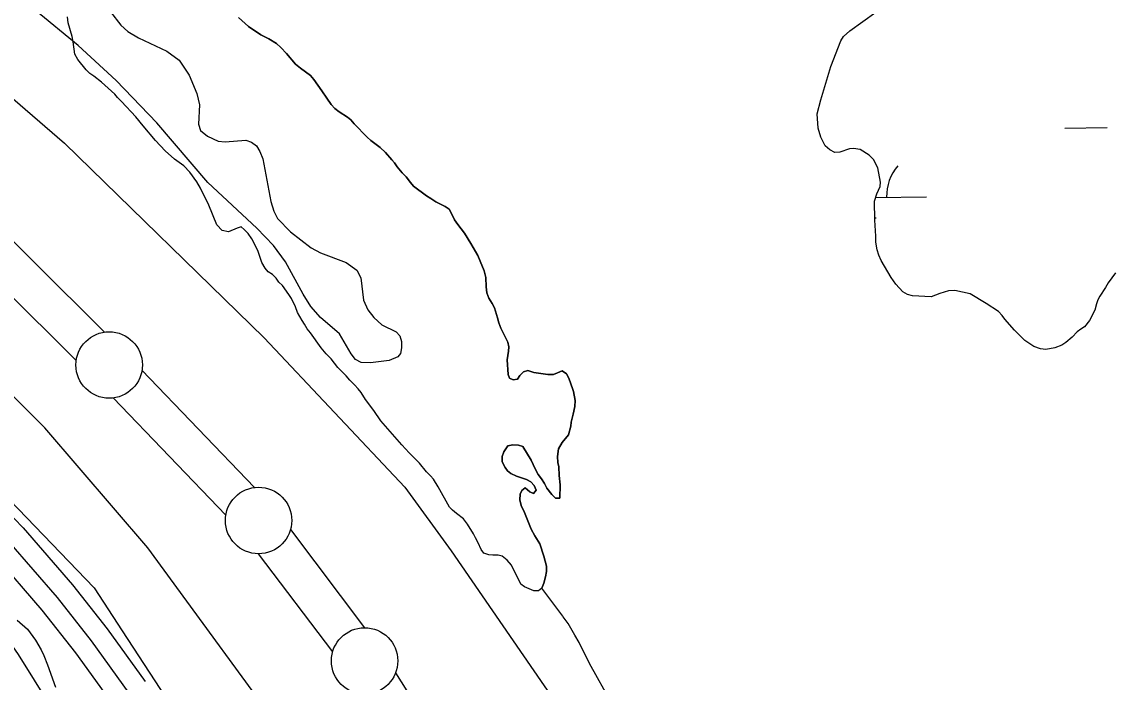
# Model space of a CAD drawing. Extents: x 3146026 to 3183936, y 897894 to 923344.
# Drawn here: x 3172756 to 3173575, y 905069 to 905566 of the extents above; entities that cross this region are included whole.
import ezdxf

# ---------------------------------------------------------------- set-up
doc = ezdxf.new("R2010")
doc.units = 0
for name, color, linetype in [('V-LEVE-TOET', 7, 'Continuous'), ('V-ROAD-CNTR', 7, 'Continuous'), ('V-SITE-VEGE', 7, 'Continuous'), ('V-SURV-LINE', 7, 'Continuous'), ('V-TOPO-SHOR', 7, 'Continuous'), ('V-WETL-SWMP', 7, 'Continuous')]:
    doc.layers.add(name, color=color, linetype=linetype)

msp = doc.modelspace()

# ---------------------------------------------------------------- linework, layer by layer
at = {"layer": 'V-LEVE-TOET'}
for points in [[(3172529.34, 905786.37), (3172531.25, 905781.52), (3172531.38, 905768.55), (3172528.9, 905753.19), (3172526.19, 905732.05), (3172532.88, 905716.05), (3172545.56, 905698.22), (3172564.61, 905678.75), (3172610.03, 905628.61), (3172788.18, 905474.55), (3172938.44, 905328.02), (3173044.39, 905215.47), (3173079.44, 905167.58), (3173157.05, 905054.59), (3173211.71, 904943.13), (3173306.58, 904778.15), (3173401.36, 904667.06), (3173480.52, 904547.48), (3173582.49, 904366.5)], [(3173393.86, 904268.14), (3173391.51, 904277.33), (3173381.48, 904302.73), (3173333.85, 904388.21), (3173230.46, 904565.01), (3173129.1, 904747.18), (3173057.93, 904869.12), (3172963.75, 905015.73), (3172850.86, 905169.63), (3172773.33, 905260.07), (3172706.84, 905326.1), (3172578.77, 905443.56), (3172441.76, 905567.86)]]:
    msp.add_lwpolyline(points, dxfattribs=at)
at = {"layer": 'V-ROAD-CNTR'}
for points in [[(3171485.13, 906491.01), (3171511.5, 906466.07), (3171767.19, 906202.38), (3172729.84, 905212.96), (3172757.07, 905184.74), (3172794.31, 905141.98), (3172820.43, 905108.81), (3172848.93, 905069.16)], [(3171474.82, 906480.11), (3171500.96, 906455.4), (3171756.43, 906191.93), (3172719.07, 905202.52), (3172746.01, 905174.6), (3172782.75, 905132.41), (3172808.44, 905099.78), (3172836.75, 905060.4)], [(3171464.52, 906469.21), (3171490.42, 906444.72), (3171745.67, 906181.48), (3172708.29, 905192.08), (3172734.95, 905164.46), (3172771.2, 905122.84), (3172796.46, 905090.76), (3172824.57, 905051.65)]]:
    msp.add_lwpolyline(points, dxfattribs=at)
at = {"layer": 'V-SITE-VEGE'}
for p, q in [((3172798.46, 905547.95), (3172766.26, 905574.61)), ((3172822.79, 905573.53), (3172830.54, 905563.38)), ((3172830.54, 905563.38), (3172836.01, 905558.61)), ((3172926.83, 905562.24), (3172919.29, 905569.06)), ((3172836.01, 905558.61), (3172844, 905553.87)), ((3172935.98, 905556), (3172926.83, 905562.24)), ((3172942.15, 905553.17), (3172935.98, 905556)), ((3172827.05, 905521.58), (3172798.46, 905547.95)), ((3172844, 905553.87), (3172865.17, 905543.86)), ((3172947.72, 905549.55), (3172942.15, 905553.17)), ((3172951.09, 905546.53), (3172947.72, 905549.55)), ((3172955.46, 905541.92), (3172951.09, 905546.53)), ((3172865.17, 905543.86), (3172874.5, 905536.95)), ((3172962.2, 905534.1), (3172955.46, 905541.92)), ((3172874.5, 905536.95), (3172882.12, 905525.7)), ((3172965.98, 905531.08), (3172962.2, 905534.1)), ((3172973.53, 905525.45), (3172965.98, 905531.08)), ((3172857.69, 905489.92), (3172827.05, 905521.58)), ((3172882.12, 905525.7), (3172887.9, 905511.86)), ((3172975.91, 905522.45), (3172973.53, 905525.45)), ((3172982.05, 905514.03), (3172975.91, 905522.45)), ((3172985.61, 905508.42), (3172982.05, 905514.03)), ((3172887.9, 905511.86), (3172889.77, 905503.31)), ((3172988.97, 905503.62), (3172985.61, 905508.42)), ((3172889.77, 905503.31), (3172889.06, 905488.81)), ((3172991.75, 905500.61), (3172988.97, 905503.62)), ((3172995.13, 905497.99), (3172991.75, 905500.61)), ((3173001.29, 905493.97), (3172995.13, 905497.99)), ((3172896.14, 905444.76), (3172857.69, 905489.92)), ((3172889.06, 905488.81), (3172890.68, 905484.16)), ((3173003.88, 905491.96), (3173001.29, 905493.97)), ((3173006.25, 905489.15), (3173003.88, 905491.96)), ((3173016.18, 905478.92), (3173006.25, 905489.15)), ((3172890.68, 905484.16), (3172895.81, 905479.77)), ((3172895.81, 905479.77), (3172903.9, 905476.08)), ((3172903.9, 905476.08), (3172909.27, 905475.55)), ((3172909.27, 905475.55), (3172924.85, 905476.74)), ((3172924.85, 905476.74), (3172929.14, 905475.35)), ((3172929.14, 905475.35), (3172932.71, 905472.44)), ((3172932.71, 905472.44), (3172935.39, 905468.32)), ((3173018.96, 905476.51), (3173016.18, 905478.92)), ((3173025.91, 905471.28), (3173018.96, 905476.51)), ((3172935.39, 905468.32), (3172937.51, 905462.69)), ((3173029.89, 905467.46), (3173025.91, 905471.28)), ((3173034.64, 905462.05), (3173029.89, 905467.46)), ((3172937.51, 905462.69), (3172943.47, 905430.52)), ((3173036.62, 905459.65), (3173034.64, 905462.05)), ((3173038.6, 905456.64), (3173036.62, 905459.65)), ((3173042.37, 905452.23), (3173038.6, 905456.64)), ((3173045.55, 905449.22), (3173042.37, 905452.23)), ((3173048.72, 905444.81), (3173045.55, 905449.22)), ((3172933.03, 905410.5), (3172896.14, 905444.76)), ((3173050.9, 905442.2), (3173048.72, 905444.81)), ((3173060.64, 905434.96), (3173050.9, 905442.2)), ((3173064.02, 905432.75), (3173060.64, 905434.96)), ((3173067.79, 905430.33), (3173064.02, 905432.75)), ((3172943.47, 905430.52), (3172945.76, 905423.3)), ((3172945.76, 905423.3), (3172948.68, 905417.69)), ((3173070.78, 905428.72), (3173067.79, 905430.33)), ((3173074.76, 905426.9), (3173070.78, 905428.72)), ((3173077.94, 905424.69), (3173074.76, 905426.9)), ((3173079.92, 905421.08), (3173077.94, 905424.69)), ((3172948.68, 905417.69), (3172958.3, 905407.61)), ((3173081.89, 905416.88), (3173079.92, 905421.08)), ((3173084.26, 905413.28), (3173081.89, 905416.88)), ((3172945.55, 905397.42), (3172933.03, 905410.5)), ((3172958.3, 905407.61), (3172973.9, 905395.65)), ((3173089.41, 905406.66), (3173084.26, 905413.28)), ((3173094.16, 905398.85), (3173089.41, 905406.66)), ((3173099.3, 905389.85), (3173094.16, 905398.85)), ((3172954.65, 905385.09), (3172945.55, 905397.42)), ((3172973.9, 905395.65), (3172980.96, 905392)), ((3172980.96, 905392), (3173000.18, 905384.54)), ((3172967.91, 905360.75), (3172954.65, 905385.09)), ((3173000.18, 905384.54), (3173008.2, 905378.76)), ((3173101.27, 905385.64), (3173099.3, 905389.85)), ((3173104.23, 905378.24), (3173101.27, 905385.64)), ((3173008.2, 905378.76), (3173011.25, 905373.17)), ((3173105.4, 905373.44), (3173104.23, 905378.24)), ((3173011.25, 905373.17), (3173013.23, 905356.38)), ((3173105.55, 905366.26), (3173105.4, 905373.44)), ((3173106.13, 905361.87), (3173105.55, 905366.26)), ((3172973.75, 905351.55), (3172967.91, 905360.75)), ((3173107.71, 905357.87), (3173106.13, 905361.87)), ((3173110.27, 905353.66), (3173107.71, 905357.87)), ((3172980.91, 905343.23), (3172973.75, 905351.55)), ((3173013.23, 905356.38), (3173016.59, 905349)), ((3173111.85, 905350.46), (3173110.27, 905353.66)), ((3173114.21, 905343.06), (3173111.85, 905350.46)), ((3172995.35, 905330.94), (3172980.91, 905343.23)), ((3173016.59, 905349), (3173021.23, 905343.12)), ((3173021.23, 905343.12), (3173027.03, 905337.69)), ((3173115.18, 905339.26), (3173114.21, 905343.06)), ((3173027.03, 905337.69), (3173037.84, 905332.4)), ((3173116.76, 905335.26), (3173115.18, 905339.26)), ((3173121.89, 905324.66), (3173116.76, 905335.26)), ((3173004.05, 905315.85), (3172995.35, 905330.94)), ((3173037.84, 905332.4), (3173040.77, 905329.39)), ((3173040.77, 905329.39), (3173041.91, 905325.24)), ((3173041.91, 905325.24), (3173042.01, 905320.26)), ((3173042.01, 905320.26), (3173041.07, 905316.16)), ((3173121.41, 905311.29), (3173122.45, 905317.87)), ((3173122.67, 905321.06), (3173121.89, 905324.66)), ((3173122.45, 905317.87), (3173122.67, 905321.06)), ((3173007.36, 905311.71), (3173004.05, 905315.85)), ((3173011.68, 905309.4), (3173007.36, 905311.71)), ((3173018.66, 905308.99), (3173011.68, 905309.4)), ((3173032.61, 905310.9), (3173018.66, 905308.99)), ((3173039.27, 905313.7), (3173032.61, 905310.9)), ((3173041.07, 905316.16), (3173039.27, 905313.7)), ((3173122.15, 905300.31), (3173121.41, 905311.29)), ((3173133.74, 905302.24), (3173130.93, 905299.46)), ((3173137.14, 905303.22), (3173133.74, 905302.24)), ((3173141.52, 905301.8), (3173137.14, 905303.22)), ((3173152.09, 905300.34), (3173141.52, 905301.8)), ((3173159.48, 905301.5), (3173156.48, 905300.32)), ((3173162.88, 905303.08), (3173159.48, 905301.5)), ((3173166.26, 905300.86), (3173162.88, 905303.08)), ((3173167.64, 905298.06), (3173166.26, 905300.86)), ((3173123.33, 905297.51), (3173122.15, 905300.31)), ((3173126.12, 905296.3), (3173123.33, 905297.51)), ((3173129.31, 905296.68), (3173126.12, 905296.3)), ((3173130.93, 905299.46), (3173129.31, 905296.68)), ((3173156.48, 905300.32), (3173152.09, 905300.34)), ((3173169.02, 905294.66), (3173167.64, 905298.06)), ((3173171.37, 905287.46), (3173169.02, 905294.66)), ((3173172.73, 905280.67), (3173171.37, 905287.46)), ((3173171.28, 905270.5), (3173172.51, 905276.08)), ((3173172.51, 905276.08), (3173172.73, 905280.67)), ((3173169.65, 905264.32), (3173171.28, 905270.5)), ((3173167.6, 905254.76), (3173169.43, 905261.33)), ((3173169.43, 905261.33), (3173169.65, 905264.32)), ((3173162.78, 905248.99), (3173167.6, 905254.76)), ((3173119.03, 905242.05), (3173122.05, 905246.62)), ((3173122.05, 905246.62), (3173125.65, 905247.4)), ((3173125.65, 905247.4), (3173130.04, 905247.18)), ((3173130.04, 905247.18), (3173133.23, 905246.16)), ((3173133.23, 905246.16), (3173139.55, 905235.75)), ((3173159.33, 905238.43), (3173160.16, 905244.22)), ((3173160.16, 905244.22), (3173162.78, 905248.99)), ((3173117.6, 905234.48), (3173117.82, 905238.47)), ((3173117.82, 905238.47), (3173119.03, 905242.05)), ((3173139.55, 905235.75), (3173140.93, 905232.55)), ((3173159.7, 905234.04), (3173159.33, 905238.43)), ((3173119.96, 905230.27), (3173117.6, 905234.48)), ((3173121.75, 905227.67), (3173119.96, 905230.27)), ((3173124.33, 905225.66), (3173121.75, 905227.67)), ((3173140.93, 905232.55), (3173143.3, 905227.75)), ((3173143.3, 905227.75), (3173144.88, 905224.95)), ((3173160.28, 905230.65), (3173159.7, 905234.04)), ((3173160.64, 905224.26), (3173160.28, 905230.65)), ((3173128.51, 905223.84), (3173124.33, 905225.66)), ((3173136.08, 905221.2), (3173128.51, 905223.84)), ((3173139.26, 905219.39), (3173136.08, 905221.2)), ((3173141.84, 905216.78), (3173139.26, 905219.39)), ((3173144.88, 905224.95), (3173147.26, 905221.74)), ((3173147.26, 905221.74), (3173149.63, 905218.13)), ((3173161.4, 905217.27), (3173160.64, 905224.26)), ((3173131.23, 905210.05), (3173132.44, 905212.84)), ((3173132.44, 905212.84), (3173135.05, 905215.02)), ((3173135.05, 905215.02), (3173138.42, 905212.01)), ((3173138.42, 905212.01), (3173141.21, 905210.79)), ((3173141.21, 905210.79), (3173143.22, 905213.18)), ((3173143.22, 905213.18), (3173141.84, 905216.78)), ((3173149.63, 905218.13), (3173151.41, 905214.73)), ((3173151.41, 905214.73), (3173154.98, 905209.92)), ((3173161.15, 905207.09), (3173161.4, 905217.27)), ((3173131.01, 905205.86), (3173131.23, 905210.05)), ((3173131.98, 905201.67), (3173131.01, 905205.86)), ((3173154.98, 905209.92), (3173157.76, 905207.11)), ((3173157.76, 905207.11), (3173161.15, 905207.09)), ((3173134.55, 905196.46), (3173131.98, 905201.67)), ((3173135.92, 905192.66), (3173134.55, 905196.46)), ((3173139.66, 905183.86), (3173135.92, 905192.66)), ((3173142.23, 905178.86), (3173139.66, 905183.86)), ((3173145.99, 905172.85), (3173142.23, 905178.86)), ((3173149.13, 905163.45), (3173145.99, 905172.85)), ((3173151.08, 905155.86), (3173149.13, 905163.45)), ((3173151.06, 905151.87), (3173151.08, 905155.86)), ((3173149.02, 905143.1), (3173150.44, 905147.88)), ((3173150.44, 905147.88), (3173151.06, 905151.87)), ((3173147.6, 905139.31), (3173149.02, 905143.1)), ((3173163.35, 905118.34), (3173147.6, 905139.31)), ((3173163.68, 905117.89), (3173163.35, 905118.34)), ((3173167.35, 905112.78), (3173163.68, 905117.89)), ((3173172.4, 905103.95), (3173167.35, 905112.78)), ((3173175.61, 905098.38), (3173172.4, 905103.95)), ((3173183.39, 905082.6), (3173175.61, 905098.38)), ((3173200.35, 905052.42), (3173183.39, 905082.6))]:
    msp.add_line(p, q, dxfattribs=at)
msp.add_lwpolyline([(3172752.57, 905115.2), (3172760.38, 905108.38), (3172766.39, 905100.15), (3172770.63, 905092.99), (3172772.75, 905088.7), (3172775.56, 905081.55), (3172781.53, 905064.76)], dxfattribs=at)
at = {"layer": 'V-SURV-LINE'}
for points in [[(3171543.64, 906601.34), (3172818.31, 905332.18)], [(3172797.14, 905310.92), (3171522.47, 906580.08)], [(3172846.54, 905303.44), (3172931.32, 905215.14)], [(3172909.67, 905194.37), (3172824.89, 905282.67)], [(3172958.34, 905183.44), (3173014.07, 905109.62)], [(3172990.14, 905091.53), (3172934.41, 905165.35)], [(3173037.48, 905075.7), (3173499.74, 904340.91)]]:
    msp.add_lwpolyline(points, dxfattribs=at)
for centre in [(3172821.88, 905307.46), (3172934.33, 905190.35), (3173014.15, 905084.63)]:
    msp.add_circle(centre, 25, dxfattribs=at)
at = {"layer": 'V-TOPO-SHOR'}
for points in [[(3172320.03, 905635.69), (3172695.91, 905258.62), (3172810.69, 905139.75), (3172831.55, 905107.14), (3172929.99, 904956.64), (3173158.2, 904588.63), (3173306.87, 904342.69), (3173329.07, 904321.42), (3173354.5, 904305.23)], [(3173021.02, 905273.13), (3173014.88, 905281.35), (3173011.51, 905286.76), (3173009.33, 905289.56), (3173006.56, 905292.57), (3173002.98, 905295.99), (3173000.21, 905299.19), (3172994.06, 905305.61), (3172988.9, 905312.03), (3172985.13, 905315.84), (3172981.37, 905320.25), (3172973.45, 905331.67), (3172970.87, 905334.68), (3172968.89, 905338.28), (3172967.11, 905340.89), (3172963.55, 905347.1), (3172962.18, 905351.29), (3172959.22, 905357.5), (3172957.24, 905360.5), (3172952.29, 905367.31), (3172949.71, 905369.72), (3172947.53, 905372.93), (3172944.75, 905375.54), (3172941.57, 905377.55), (3172939.39, 905380.36), (3172936.82, 905384.56), (3172933.68, 905393.56), (3172929.34, 905402.37), (3172926.56, 905406.37), (3172923.59, 905409.58), (3172921.21, 905411.59), (3172918.21, 905410.61), (3172911.61, 905407.65), (3172906.82, 905408.68), (3172903.05, 905413.09), (3172896.95, 905427.69), (3172890.63, 905440.5), (3172887.87, 905445.5), (3172882.72, 905452.72), (3172878.15, 905457.33), (3172871, 905462.36), (3172864.05, 905468.79), (3172856.71, 905476.61), (3172847.59, 905487.64), (3172841.84, 905494.26), (3172831.12, 905505.89), (3172828.15, 905508.9), (3172826.17, 905511.31), (3172816.04, 905520.34), (3172810.28, 905524.97), (3172807.29, 905526.98), (3172804.52, 905529.79), (3172798.17, 905537.41), (3172796, 905541.61), (3172794.85, 905550.8), (3172794.08, 905554.79), (3172790.94, 905565.19), (3172790.57, 905569.58)], [(3172919.29, 905569.06), (3172926.83, 905562.24), (3172935.98, 905556), (3172942.15, 905553.17), (3172947.72, 905549.55), (3172951.09, 905546.53), (3172955.46, 905541.92), (3172962.2, 905534.1), (3172965.98, 905531.08), (3172973.53, 905525.45), (3172975.91, 905522.45), (3172982.05, 905514.03), (3172985.61, 905508.42), (3172988.97, 905503.62), (3172991.75, 905500.61), (3172995.13, 905497.99), (3173001.29, 905493.97), (3173003.88, 905491.96), (3173006.25, 905489.15), (3173016.18, 905478.92), (3173018.96, 905476.51), (3173025.91, 905471.28), (3173029.88, 905467.46), (3173034.64, 905462.05), (3173036.62, 905459.64), (3173038.6, 905456.64), (3173042.37, 905452.23), (3173045.55, 905449.22), (3173048.72, 905444.81), (3173050.9, 905442.2), (3173060.64, 905434.96), (3173064.02, 905432.75), (3173067.79, 905430.33), (3173070.78, 905428.72), (3173074.76, 905426.9), (3173077.94, 905424.69), (3173079.92, 905421.09), (3173081.89, 905416.88), (3173084.26, 905413.28), (3173089.41, 905406.66), (3173094.16, 905398.85), (3173099.3, 905389.85), (3173101.27, 905385.64), (3173104.23, 905378.24), (3173105.4, 905373.44), (3173105.55, 905366.26), (3173106.13, 905361.87), (3173107.71, 905357.87), (3173110.27, 905353.66), (3173111.85, 905350.46), (3173114.21, 905343.06), (3173115.18, 905339.26), (3173116.76, 905335.26), (3173121.89, 905324.66), (3173122.67, 905321.06), (3173122.45, 905317.87), (3173121.41, 905311.29), (3173122.15, 905300.31), (3173123.33, 905297.51)], [(3173192.09, 904382.94), (3173075.18, 904578.4), (3172922.38, 904824.45), (3172815.04, 904990.7), (3172753.52, 905089.54), (3172731.59, 905121.15), (3172700.56, 905160.23), (3172606.91, 905256.82), (3172414.58, 905455.3)], [(3173123.33, 905297.51), (3173126.12, 905296.3), (3173129.31, 905296.68), (3173130.93, 905299.46), (3173133.74, 905302.24), (3173137.14, 905303.22), (3173141.52, 905301.8), (3173152.09, 905300.34), (3173156.48, 905300.32), (3173159.48, 905301.5), (3173162.88, 905303.08), (3173166.26, 905300.86), (3173167.64, 905298.06), (3173169.02, 905294.66), (3173171.37, 905287.46), (3173172.73, 905280.67), (3173172.51, 905276.08), (3173171.28, 905270.5), (3173169.65, 905264.32), (3173169.43, 905261.33), (3173167.6, 905254.76), (3173162.78, 905248.99), (3173160.16, 905244.22), (3173159.33, 905238.43), (3173159.7, 905234.04), (3173160.28, 905230.65), (3173160.64, 905224.26), (3173161.4, 905217.27), (3173161.15, 905207.09), (3173157.75, 905207.11), (3173154.98, 905209.92), (3173151.41, 905214.73), (3173149.63, 905218.13), (3173147.26, 905221.74), (3173144.88, 905224.95), (3173143.3, 905227.75), (3173140.93, 905232.55), (3173139.55, 905235.75), (3173133.23, 905246.16), (3173130.04, 905247.18), (3173125.65, 905247.4), (3173122.05, 905246.62), (3173119.03, 905242.05), (3173117.82, 905238.47), (3173117.6, 905234.48), (3173119.96, 905230.27), (3173121.75, 905227.67), (3173124.33, 905225.66), (3173128.51, 905223.84), (3173136.08, 905221.2), (3173139.26, 905219.39), (3173141.84, 905216.78), (3173143.22, 905213.18), (3173141.21, 905210.79), (3173138.42, 905212.01), (3173135.05, 905215.02), (3173132.44, 905212.84), (3173131.23, 905210.05), (3173131.01, 905205.86), (3173131.98, 905201.67), (3173134.55, 905196.46), (3173135.92, 905192.66), (3173139.66, 905183.86), (3173142.23, 905178.86), (3173145.99, 905172.85), (3173149.13, 905163.45), (3173151.08, 905155.86), (3173151.06, 905151.87), (3173150.44, 905147.88), (3173149.02, 905143.1), (3173147.6, 905139.31), (3173144.99, 905137.33), (3173141.6, 905137.35), (3173134.63, 905140.38), (3173131.85, 905142.4), (3173124.74, 905156.81), (3173121.57, 905160.41), (3173117.8, 905163.43), (3173114.81, 905164.24), (3173110.62, 905164.27), (3173107.63, 905164.48), (3173104.04, 905165.7), (3173101.86, 905168.51), (3173099.69, 905173.51), (3173097.52, 905177.31), (3173096.14, 905180.31), (3173091.59, 905187.52), (3173088.62, 905191.53), (3173083.25, 905195.55), (3173080.27, 905198.16), (3173078.09, 905200.37), (3173069.59, 905215.78), (3173066.03, 905221.39), (3173063.85, 905224), (3173060.87, 905227.01), (3173055.52, 905233.43), (3173050.56, 905238.64), (3173047.78, 905241.25), (3173042.23, 905247.27), (3173026.36, 905265.32), (3173021.02, 905273.13)]]:
    msp.add_lwpolyline(points, dxfattribs=at)
at = {"layer": 'V-WETL-SWMP'}
for p, q in [((3173541.24, 905485.87), (3173573.24, 905486.19)), ((3173398.83, 905433.7), (3173437.16, 905434.09)), ((3173398.16, 905418.27), (3173399.31, 905418.28))]:
    msp.add_line(p, q, dxfattribs=at)
for points in [[(3173357.59, 905507.25), (3173365.11, 905532.15), (3173372.61, 905551.47), (3173374.62, 905554.85), (3173379.43, 905559.21), (3173399.07, 905573.27)], [(3173579.39, 905376.89), (3173573.96, 905369.34), (3173571.94, 905365.76), (3173567.51, 905359.39), (3173566.1, 905356.41), (3173565.09, 905353.42), (3173563.86, 905348.84), (3173559.83, 905341.08), (3173556.21, 905336.31), (3173553.21, 905334.53), (3173550.6, 905332.35), (3173546.78, 905328.38), (3173541.97, 905324.41), (3173538.97, 905322.43), (3173533.77, 905320.27), (3173526.98, 905319.11), (3173522.99, 905319.73), (3173518.01, 905321.35), (3173511.05, 905325.98), (3173503.51, 905333.61), (3173496.17, 905342.03), (3173493.99, 905344.84), (3173491.41, 905347.64), (3173482.07, 905353.68), (3173470.13, 905360.94), (3173458.57, 905363.59), (3173453.78, 905363.42), (3173447.18, 905361.26), (3173440.78, 905358.9), (3173426.62, 905359.58), (3173422.83, 905360.6), (3173419.25, 905362.42), (3173414.09, 905368.43), (3173410.53, 905373.44), (3173403.02, 905386.26), (3173401.24, 905390.06), (3173400.07, 905394.05), (3173399.1, 905400.05), (3173399.13, 905404.44), (3173398.2, 905416.42), (3173397.88, 905430.79), (3173399.7, 905436.37), (3173402.33, 905441.94), (3173402.55, 905445.13), (3173400.41, 905455.92), (3173397.25, 905462.32), (3173394.08, 905465.53), (3173387.12, 905469.76), (3173382.13, 905470.59), (3173379.14, 905470.21), (3173371.94, 905467.65), (3173368.15, 905467.47), (3173364.37, 905469.49), (3173360.79, 905472.51), (3173357.63, 905479.11), (3173355.67, 905485.71), (3173354.94, 905496.69), (3173357.59, 905507.25)]]:
    msp.add_lwpolyline(points, dxfattribs=at)
msp.add_arc((3173442.4, 905434.61), 35.25, 139.7992, 181.34286, dxfattribs=at)

doc.saveas('drawing.dxf')
